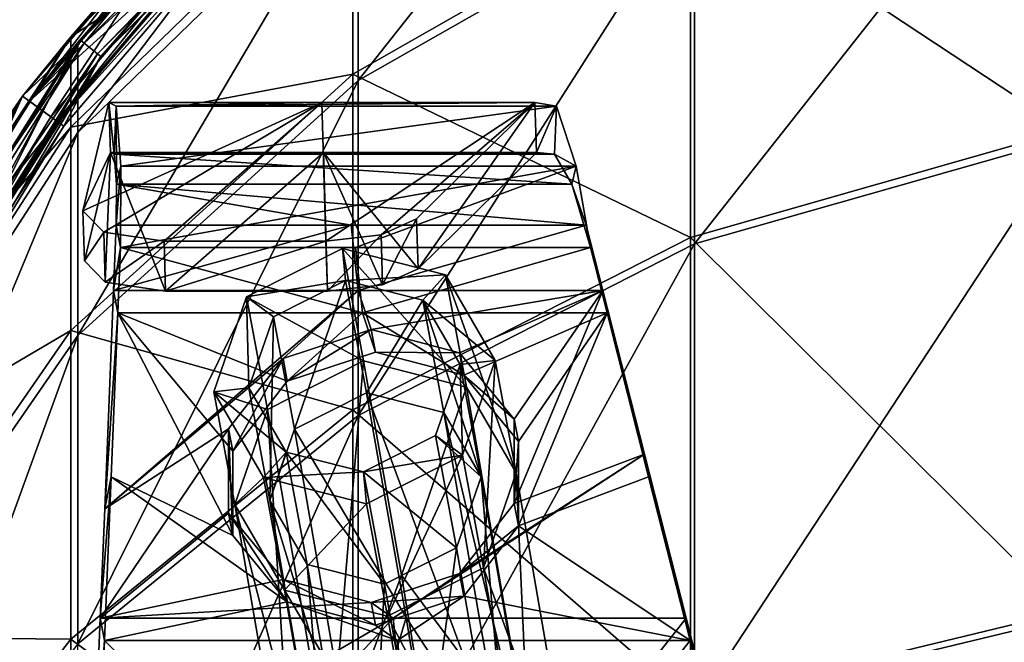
# Model space of a CAD drawing. Extents: x -1633 to 62, y -535 to 375.
# Tile 280 of 297: x -247 to -192, y 303 to 338. Entities that reach past the tile are written whole.
import ezdxf

# ---------------------------------------------------------------- set-up
doc = ezdxf.new("R2010")
doc.units = 0
doc.header["$LTSCALE"] = 33.374815
for name, color, linetype in [('1126', 7, 'CONTINUOUS'), ('1128', 7, 'CONTINUOUS'), ('1131', 7, 'CONTINUOUS'), ('1132', 7, 'CONTINUOUS'), ('1150', 7, 'CONTINUOUS'), ('1151', 7, 'CONTINUOUS'), ('1156', 7, 'CONTINUOUS'), ('1158', 7, 'CONTINUOUS'), ('1159', 7, 'CONTINUOUS'), ('1160', 7, 'CONTINUOUS'), ('1161', 7, 'CONTINUOUS'), ('1162', 7, 'CONTINUOUS'), ('1163', 7, 'CONTINUOUS'), ('1164', 7, 'CONTINUOUS'), ('1165', 7, 'CONTINUOUS'), ('1166', 7, 'CONTINUOUS'), ('1167', 7, 'CONTINUOUS'), ('45', 7, 'CONTINUOUS'), ('46', 7, 'CONTINUOUS'), ('47', 7, 'CONTINUOUS'), ('48', 7, 'CONTINUOUS'), ('49', 7, 'CONTINUOUS'), ('50', 7, 'CONTINUOUS'), ('51', 7, 'CONTINUOUS'), ('52', 7, 'CONTINUOUS'), ('53', 7, 'CONTINUOUS'), ('54', 7, 'CONTINUOUS'), ('57', 7, 'CONTINUOUS'), ('74', 7, 'CONTINUOUS'), ('81', 7, 'CONTINUOUS'), ('82', 7, 'CONTINUOUS'), ('83', 7, 'CONTINUOUS'), ('84', 7, 'CONTINUOUS'), ('85', 7, 'CONTINUOUS'), ('86', 7, 'CONTINUOUS'), ('87', 7, 'CONTINUOUS'), ('88', 7, 'CONTINUOUS'), ('89', 7, 'CONTINUOUS'), ('90', 7, 'CONTINUOUS'), ('91', 7, 'CONTINUOUS')]:
    doc.layers.add(name, color=color, linetype=linetype)

msp = doc.modelspace()

# ---------------------------------------------------------------- linework, layer by layer
at = {"layer": '1126', "color": 7, "linetype": 'CONTINUOUS'}
for points in [[(-228.116, 321.343, 177.674), (-241.769, 325.033, 180.595), (-241.919, 321.343, 178.881), (-228.116, 321.343, 177.674)], [(-228.509, 325.033, 179.435), (-241.769, 325.033, 180.595), (-228.116, 321.343, 177.674), (-228.509, 325.033, 179.435)], [(-215.249, 325.033, 178.275), (-228.509, 325.033, 179.435), (-228.116, 321.343, 177.674), (-215.249, 325.033, 178.275)], [(-214.312, 321.343, 176.466), (-215.249, 325.033, 178.275), (-228.116, 321.343, 177.674), (-214.312, 321.343, 176.466)], [(-235.438, 308.788, 172.438), (-241.919, 321.343, 178.881), (-242.295, 312.103, 174.589), (-235.438, 308.788, 172.438)], [(-235.438, 313.547, 174.665), (-232.36, 317.499, 176.246), (-241.919, 321.343, 178.881), (-235.438, 313.547, 174.665)], [(-232.36, 317.499, 176.246), (-228.116, 321.343, 177.674), (-241.919, 321.343, 178.881), (-232.36, 317.499, 176.246)], [(-235.438, 308.788, 172.438), (-235.438, 313.547, 174.665), (-241.919, 321.343, 178.881), (-235.438, 308.788, 172.438)], [(-232.36, 317.499, 176.246), (-227.379, 319.137, 176.576), (-228.116, 321.343, 177.674), (-232.36, 317.499, 176.246)], [(-227.379, 319.137, 176.576), (-222.398, 317.834, 175.531), (-228.116, 321.343, 177.674), (-227.379, 319.137, 176.576)], [(-222.398, 317.834, 175.531), (-214.312, 321.343, 176.466), (-228.116, 321.343, 177.674), (-222.398, 317.834, 175.531)], [(-222.398, 317.834, 175.531), (-219.32, 314.088, 173.508), (-214.312, 321.343, 176.466), (-222.398, 317.834, 175.531)], [(-219.32, 314.088, 173.508), (-219.32, 309.33, 171.281), (-214.312, 321.343, 176.466), (-219.32, 314.088, 173.508)], [(-214.312, 321.343, 176.466), (-219.32, 309.33, 171.281), (-211.966, 312.103, 171.936), (-214.312, 321.343, 176.466)], [(-232.36, 305.043, 170.415), (-242.295, 312.103, 174.589), (-242.67, 302.864, 170.297), (-232.36, 305.043, 170.415)], [(-232.36, 305.043, 170.415), (-235.438, 308.788, 172.438), (-242.295, 312.103, 174.589), (-232.36, 305.043, 170.415)], [(-209.62, 302.864, 167.406), (-211.966, 312.103, 171.936), (-219.32, 309.33, 171.281), (-209.62, 302.864, 167.406)], [(-219.32, 309.33, 171.281), (-222.398, 305.378, 169.7), (-209.62, 302.864, 167.406), (-219.32, 309.33, 171.281)], [(-226.145, 302.864, 168.851), (-232.36, 305.043, 170.415), (-242.67, 302.864, 170.297), (-226.145, 302.864, 168.851)], [(-227.379, 303.74, 169.369), (-232.36, 305.043, 170.415), (-226.145, 302.864, 168.851), (-227.379, 303.74, 169.369)], [(-222.398, 305.378, 169.7), (-227.379, 303.74, 169.369), (-226.145, 302.864, 168.851), (-222.398, 305.378, 169.7)], [(-209.62, 302.864, 167.406), (-222.398, 305.378, 169.7), (-226.145, 302.864, 168.851), (-209.62, 302.864, 167.406)], [(-242.67, 302.864, 170.297), (-243.046, 293.624, 166.005), (-224.175, 284.384, 160.029), (-242.67, 302.864, 170.297)], [(-226.145, 302.864, 168.851), (-242.67, 302.864, 170.297), (-224.175, 284.384, 160.029), (-226.145, 302.864, 168.851)], [(-209.62, 302.864, 167.406), (-226.145, 302.864, 168.851), (-224.175, 284.384, 160.029), (-209.62, 302.864, 167.406)], [(-209.62, 302.864, 167.406), (-224.175, 284.384, 160.029), (-206.058, 288.834, 160.527), (-209.62, 302.864, 167.406)]]:
    msp.add_3dface(points, dxfattribs=at)
at = {"layer": '1128', "color": 7, "linetype": 'CONTINUOUS'}
for points in [[(-242.006, 326.301, 177.887), (-228.746, 326.301, 176.727), (-242.156, 322.611, 176.173), (-242.006, 326.301, 177.887)], [(-242.156, 322.611, 176.173), (-228.746, 326.301, 176.727), (-228.353, 322.611, 174.965), (-242.156, 322.611, 176.173)], [(-228.746, 326.301, 176.727), (-215.486, 326.301, 175.567), (-228.353, 322.611, 174.965), (-228.746, 326.301, 176.727)], [(-215.486, 326.301, 175.567), (-214.549, 322.611, 173.757), (-228.353, 322.611, 174.965), (-215.486, 326.301, 175.567)], [(-242.657, 310.289, 170.449), (-242.156, 322.611, 176.173), (-228.353, 322.611, 174.965), (-242.657, 310.289, 170.449)], [(-232.597, 318.767, 173.537), (-242.657, 310.289, 170.449), (-228.353, 322.611, 174.965), (-232.597, 318.767, 173.537)], [(-227.616, 320.405, 173.868), (-232.597, 318.767, 173.537), (-228.353, 322.611, 174.965), (-227.616, 320.405, 173.868)], [(-214.549, 322.611, 173.757), (-227.616, 320.405, 173.868), (-228.353, 322.611, 174.965), (-214.549, 322.611, 173.757)], [(-222.635, 319.101, 172.822), (-227.616, 320.405, 173.868), (-214.549, 322.611, 173.757), (-222.635, 319.101, 172.822)], [(-219.557, 315.356, 170.8), (-222.635, 319.101, 172.822), (-214.549, 322.611, 173.757), (-219.557, 315.356, 170.8)], [(-219.557, 310.598, 168.572), (-219.557, 315.356, 170.8), (-214.549, 322.611, 173.757), (-219.557, 310.598, 168.572)], [(-212.203, 313.371, 169.227), (-219.557, 310.598, 168.572), (-214.549, 322.611, 173.757), (-212.203, 313.371, 169.227)], [(-235.675, 314.815, 171.956), (-242.657, 310.289, 170.449), (-232.597, 318.767, 173.537), (-235.675, 314.815, 171.956)], [(-242.907, 304.132, 167.588), (-242.657, 310.289, 170.449), (-235.675, 314.815, 171.956), (-242.907, 304.132, 167.588)], [(-235.675, 310.056, 169.729), (-242.907, 304.132, 167.588), (-235.675, 314.815, 171.956), (-235.675, 310.056, 169.729)], [(-226.382, 304.132, 166.143), (-222.635, 306.646, 166.992), (-212.203, 313.371, 169.227), (-226.382, 304.132, 166.143)], [(-209.857, 304.132, 164.697), (-226.382, 304.132, 166.143), (-212.203, 313.371, 169.227), (-209.857, 304.132, 164.697)], [(-222.635, 306.646, 166.992), (-219.557, 310.598, 168.572), (-212.203, 313.371, 169.227), (-222.635, 306.646, 166.992)], [(-232.597, 306.311, 167.706), (-242.907, 304.132, 167.588), (-235.675, 310.056, 169.729), (-232.597, 306.311, 167.706)], [(-227.616, 305.008, 166.661), (-242.907, 304.132, 167.588), (-232.597, 306.311, 167.706), (-227.616, 305.008, 166.661)], [(-227.616, 305.008, 166.661), (-222.635, 306.646, 166.992), (-226.382, 304.132, 166.143), (-227.616, 305.008, 166.661)], [(-242.907, 304.132, 167.588), (-227.616, 305.008, 166.661), (-226.382, 304.132, 166.143), (-242.907, 304.132, 167.588)], [(-243.658, 285.652, 159.004), (-243.308, 294.278, 163.011), (-226.382, 304.132, 166.143), (-243.658, 285.652, 159.004)], [(-224.412, 285.652, 157.32), (-243.658, 285.652, 159.004), (-226.382, 304.132, 166.143), (-224.412, 285.652, 157.32)], [(-243.308, 294.278, 163.011), (-242.907, 304.132, 167.588), (-226.382, 304.132, 166.143), (-243.308, 294.278, 163.011)], [(-209.857, 304.132, 164.697), (-224.412, 285.652, 157.32), (-226.382, 304.132, 166.143), (-209.857, 304.132, 164.697)], [(-206.295, 290.102, 157.818), (-224.412, 285.652, 157.32), (-209.857, 304.132, 164.697), (-206.295, 290.102, 157.818)]]:
    msp.add_3dface(points, dxfattribs=at)
at = {"layer": '1131', "color": 7, "linetype": 'CONTINUOUS'}
for points in [[(-241.769, 325.033, 180.595), (-242.006, 326.301, 177.887), (-242.156, 322.611, 176.173), (-241.769, 325.033, 180.595)], [(-241.919, 321.343, 178.881), (-241.769, 325.033, 180.595), (-242.156, 322.611, 176.173), (-241.919, 321.343, 178.881)], [(-242.657, 310.289, 170.449), (-241.919, 321.343, 178.881), (-242.156, 322.611, 176.173), (-242.657, 310.289, 170.449)], [(-242.295, 312.103, 174.589), (-241.919, 321.343, 178.881), (-242.657, 310.289, 170.449), (-242.295, 312.103, 174.589)], [(-242.67, 302.864, 170.297), (-242.295, 312.103, 174.589), (-242.907, 304.132, 167.588), (-242.67, 302.864, 170.297)], [(-242.907, 304.132, 167.588), (-242.295, 312.103, 174.589), (-242.657, 310.289, 170.449), (-242.907, 304.132, 167.588)], [(-243.308, 294.278, 163.011), (-242.67, 302.864, 170.297), (-242.907, 304.132, 167.588), (-243.308, 294.278, 163.011)], [(-243.046, 293.624, 166.005), (-242.67, 302.864, 170.297), (-243.308, 294.278, 163.011), (-243.046, 293.624, 166.005)]]:
    msp.add_3dface(points, dxfattribs=at)
at = {"layer": '1132', "color": 7, "linetype": 'CONTINUOUS'}
for points in [[(-239.224, 322.569, 152.322), (-239.313, 325.389, 151.299), (-230.185, 325.389, 150.501), (-239.224, 322.569, 152.322)], [(-230.095, 322.569, 151.523), (-239.224, 322.569, 152.322), (-230.185, 325.389, 150.501), (-230.095, 322.569, 151.523)]]:
    msp.add_3dface(points, dxfattribs=at)
at = {"layer": '1150', "color": 7, "linetype": 'CONTINUOUS'}
for points in [[(-227.379, 319.137, 176.576), (-227.616, 320.405, 173.868), (-222.635, 319.101, 172.822), (-227.379, 319.137, 176.576)], [(-222.398, 317.834, 175.531), (-227.379, 319.137, 176.576), (-222.635, 319.101, 172.822), (-222.398, 317.834, 175.531)], [(-222.398, 317.834, 175.531), (-222.635, 319.101, 172.822), (-219.557, 315.356, 170.8), (-222.398, 317.834, 175.531)], [(-219.32, 314.088, 173.508), (-222.398, 317.834, 175.531), (-219.557, 315.356, 170.8), (-219.32, 314.088, 173.508)], [(-219.32, 314.088, 173.508), (-219.557, 315.356, 170.8), (-219.557, 310.598, 168.572), (-219.32, 314.088, 173.508)], [(-219.32, 309.33, 171.281), (-219.32, 314.088, 173.508), (-219.557, 310.598, 168.572), (-219.32, 309.33, 171.281)], [(-219.32, 309.33, 171.281), (-219.557, 310.598, 168.572), (-222.635, 306.646, 166.992), (-219.32, 309.33, 171.281)], [(-222.398, 305.378, 169.7), (-219.32, 309.33, 171.281), (-222.635, 306.646, 166.992), (-222.398, 305.378, 169.7)], [(-222.398, 305.378, 169.7), (-222.635, 306.646, 166.992), (-227.616, 305.008, 166.661), (-222.398, 305.378, 169.7)], [(-227.379, 303.74, 169.369), (-222.398, 305.378, 169.7), (-227.616, 305.008, 166.661), (-227.379, 303.74, 169.369)]]:
    msp.add_3dface(points, dxfattribs=at)
at = {"layer": '1151', "color": 7, "linetype": 'CONTINUOUS'}
for points in [[(-227.616, 320.405, 173.868), (-232.36, 317.499, 176.246), (-232.597, 318.767, 173.537), (-227.616, 320.405, 173.868)], [(-227.379, 319.137, 176.576), (-232.36, 317.499, 176.246), (-227.616, 320.405, 173.868), (-227.379, 319.137, 176.576)], [(-235.438, 313.547, 174.665), (-235.675, 314.815, 171.956), (-232.597, 318.767, 173.537), (-235.438, 313.547, 174.665)], [(-232.36, 317.499, 176.246), (-235.438, 313.547, 174.665), (-232.597, 318.767, 173.537), (-232.36, 317.499, 176.246)], [(-235.438, 313.547, 174.665), (-235.438, 308.788, 172.438), (-235.675, 314.815, 171.956), (-235.438, 313.547, 174.665)], [(-235.438, 308.788, 172.438), (-235.675, 310.056, 169.729), (-235.675, 314.815, 171.956), (-235.438, 308.788, 172.438)], [(-235.438, 308.788, 172.438), (-232.36, 305.043, 170.415), (-235.675, 310.056, 169.729), (-235.438, 308.788, 172.438)], [(-232.36, 305.043, 170.415), (-232.597, 306.311, 167.706), (-235.675, 310.056, 169.729), (-232.36, 305.043, 170.415)], [(-232.36, 305.043, 170.415), (-227.379, 303.74, 169.369), (-232.597, 306.311, 167.706), (-232.36, 305.043, 170.415)], [(-227.379, 303.74, 169.369), (-227.616, 305.008, 166.661), (-232.597, 306.311, 167.706), (-227.379, 303.74, 169.369)]]:
    msp.add_3dface(points, dxfattribs=at)
at = {"layer": '1156', "color": 7, "linetype": 'CONTINUOUS'}
for points in [[(-215.486, 326.301, 175.567), (-215.249, 325.033, 178.275), (-214.312, 321.343, 176.466), (-215.486, 326.301, 175.567)], [(-215.486, 326.301, 175.567), (-214.312, 321.343, 176.466), (-214.549, 322.611, 173.757), (-215.486, 326.301, 175.567)], [(-214.312, 321.343, 176.466), (-211.966, 312.103, 171.936), (-214.549, 322.611, 173.757), (-214.312, 321.343, 176.466)], [(-211.966, 312.103, 171.936), (-212.203, 313.371, 169.227), (-214.549, 322.611, 173.757), (-211.966, 312.103, 171.936)], [(-211.966, 312.103, 171.936), (-209.62, 302.864, 167.406), (-212.203, 313.371, 169.227), (-211.966, 312.103, 171.936)], [(-209.62, 302.864, 167.406), (-209.857, 304.132, 164.697), (-212.203, 313.371, 169.227), (-209.62, 302.864, 167.406)], [(-209.62, 302.864, 167.406), (-206.058, 288.834, 160.527), (-209.857, 304.132, 164.697), (-209.62, 302.864, 167.406)], [(-206.058, 288.834, 160.527), (-206.295, 290.102, 157.818), (-209.857, 304.132, 164.697), (-206.058, 288.834, 160.527)]]:
    msp.add_3dface(points, dxfattribs=at)
at = {"layer": '1158', "color": 7, "linetype": 'CONTINUOUS'}
for points in [[(-243.885, 327.099, 156.416), (-242.422, 333.207, 173.134), (-230.406, 333.207, 172.083), (-243.885, 327.099, 156.416)], [(-243.885, 327.099, 156.416), (-230.406, 333.207, 172.083), (-242.716, 325.889, 152.978), (-243.885, 327.099, 156.416)], [(-242.716, 325.889, 152.978), (-230.406, 333.207, 172.083), (-239.313, 325.389, 151.299), (-242.716, 325.889, 152.978)], [(-239.313, 325.389, 151.299), (-230.406, 333.207, 172.083), (-230.185, 325.389, 150.501), (-239.313, 325.389, 151.299)], [(-230.406, 333.207, 172.083), (-218.389, 333.207, 171.031), (-230.185, 325.389, 150.501), (-230.406, 333.207, 172.083)], [(-230.185, 325.389, 150.501), (-218.389, 333.207, 171.031), (-227.068, 325.742, 151.203), (-230.185, 325.389, 150.501)], [(-218.389, 333.207, 171.031), (-225.07, 326.656, 153.549), (-227.068, 325.742, 151.203), (-218.389, 333.207, 171.031)]]:
    msp.add_3dface(points, dxfattribs=at)
at = {"layer": '1159', "color": 7, "linetype": 'CONTINUOUS'}
for points in [[(-242.333, 330.388, 174.156), (-243.795, 324.28, 157.438), (-242.626, 323.07, 154.001), (-242.333, 330.388, 174.156)], [(-239.224, 322.569, 152.322), (-242.333, 330.388, 174.156), (-242.626, 323.07, 154.001), (-239.224, 322.569, 152.322)], [(-242.333, 330.388, 174.156), (-239.224, 322.569, 152.322), (-230.316, 330.388, 173.105), (-242.333, 330.388, 174.156)], [(-239.224, 322.569, 152.322), (-230.095, 322.569, 151.523), (-230.316, 330.388, 173.105), (-239.224, 322.569, 152.322)], [(-224.981, 323.837, 154.571), (-218.3, 330.388, 172.053), (-230.316, 330.388, 173.105), (-224.981, 323.837, 154.571)], [(-224.981, 323.837, 154.571), (-230.316, 330.388, 173.105), (-226.979, 322.923, 152.225), (-224.981, 323.837, 154.571)], [(-230.316, 330.388, 173.105), (-230.095, 322.569, 151.523), (-226.979, 322.923, 152.225), (-230.316, 330.388, 173.105)]]:
    msp.add_3dface(points, dxfattribs=at)
at = {"layer": '1160', "color": 7, "linetype": 'CONTINUOUS'}
for points in [[(-242.422, 333.207, 173.134), (-243.885, 327.099, 156.416), (-242.333, 330.388, 174.156), (-242.422, 333.207, 173.134)], [(-243.885, 327.099, 156.416), (-243.795, 324.28, 157.438), (-242.333, 330.388, 174.156), (-243.885, 327.099, 156.416)]]:
    msp.add_3dface(points, dxfattribs=at)
at = {"layer": '1161', "color": 7, "linetype": 'CONTINUOUS'}
for points in [[(-218.389, 333.207, 171.031), (-224.981, 323.837, 154.571), (-225.07, 326.656, 153.549), (-218.389, 333.207, 171.031)], [(-218.3, 330.388, 172.053), (-224.981, 323.837, 154.571), (-218.389, 333.207, 171.031), (-218.3, 330.388, 172.053)]]:
    msp.add_3dface(points, dxfattribs=at)
at = {"layer": '1162', "color": 7, "linetype": 'CONTINUOUS'}
for points in [[(-218.3, 330.388, 172.053), (-218.389, 333.207, 171.031), (-217.16, 333.006, 175.529), (-218.3, 330.388, 172.053)], [(-217.27, 330.287, 174.266), (-218.3, 330.388, 172.053), (-217.16, 333.006, 175.529), (-217.27, 330.287, 174.266)], [(-216.061, 329.621, 178.547), (-217.27, 330.287, 174.266), (-217.16, 333.006, 175.529), (-216.061, 329.621, 178.547)], [(-216.306, 328.595, 175.739), (-217.27, 330.287, 174.266), (-216.061, 329.621, 178.547), (-216.306, 328.595, 175.739)], [(-215.249, 325.033, 178.275), (-216.306, 328.595, 175.739), (-216.061, 329.621, 178.547), (-215.249, 325.033, 178.275)], [(-215.486, 326.301, 175.567), (-216.306, 328.595, 175.739), (-215.249, 325.033, 178.275), (-215.486, 326.301, 175.567)]]:
    msp.add_3dface(points, dxfattribs=at)
at = {"layer": '1163', "color": 7, "linetype": 'CONTINUOUS'}
for points in [[(-242.422, 333.207, 173.134), (-242.333, 330.388, 174.156), (-242.133, 330.288, 176.441), (-242.422, 333.207, 173.134)], [(-242.022, 333.006, 177.704), (-242.422, 333.207, 173.134), (-242.133, 330.288, 176.441), (-242.022, 333.006, 177.704)], [(-241.998, 328.595, 177.987), (-242.022, 333.006, 177.704), (-242.133, 330.288, 176.441), (-241.998, 328.595, 177.987)], [(-241.752, 329.621, 180.795), (-242.022, 333.006, 177.704), (-241.998, 328.595, 177.987), (-241.752, 329.621, 180.795)], [(-241.769, 325.033, 180.595), (-241.752, 329.621, 180.795), (-242.006, 326.301, 177.887), (-241.769, 325.033, 180.595)], [(-242.006, 326.301, 177.887), (-241.752, 329.621, 180.795), (-241.998, 328.595, 177.987), (-242.006, 326.301, 177.887)]]:
    msp.add_3dface(points, dxfattribs=at)
at = {"layer": '1164', "color": 7, "linetype": 'CONTINUOUS'}
for points in [[(-242.333, 330.388, 174.156), (-230.316, 330.388, 173.105), (-217.27, 330.287, 174.266), (-242.333, 330.388, 174.156)], [(-242.333, 330.388, 174.156), (-217.27, 330.287, 174.266), (-242.133, 330.288, 176.441), (-242.333, 330.388, 174.156)], [(-217.27, 330.287, 174.266), (-216.306, 328.595, 175.739), (-242.133, 330.288, 176.441), (-217.27, 330.287, 174.266)], [(-216.306, 328.595, 175.739), (-241.998, 328.595, 177.987), (-242.133, 330.288, 176.441), (-216.306, 328.595, 175.739)], [(-230.316, 330.388, 173.105), (-218.3, 330.388, 172.053), (-217.27, 330.287, 174.266), (-230.316, 330.388, 173.105)], [(-242.006, 326.301, 177.887), (-241.998, 328.595, 177.987), (-228.746, 326.301, 176.727), (-242.006, 326.301, 177.887)], [(-216.306, 328.595, 175.739), (-215.486, 326.301, 175.567), (-241.998, 328.595, 177.987), (-216.306, 328.595, 175.739)], [(-241.998, 328.595, 177.987), (-215.486, 326.301, 175.567), (-228.746, 326.301, 176.727), (-241.998, 328.595, 177.987)]]:
    msp.add_3dface(points, dxfattribs=at)
at = {"layer": '1165', "color": 7, "linetype": 'CONTINUOUS'}
for points in [[(-230.406, 333.207, 172.083), (-242.422, 333.207, 173.134), (-242.022, 333.006, 177.704), (-230.406, 333.207, 172.083)], [(-218.389, 333.207, 171.031), (-230.406, 333.207, 172.083), (-242.022, 333.006, 177.704), (-218.389, 333.207, 171.031)], [(-217.16, 333.006, 175.529), (-218.389, 333.207, 171.031), (-242.022, 333.006, 177.704), (-217.16, 333.006, 175.529)], [(-217.16, 333.006, 175.529), (-242.022, 333.006, 177.704), (-241.752, 329.621, 180.795), (-217.16, 333.006, 175.529)], [(-216.061, 329.621, 178.547), (-217.16, 333.006, 175.529), (-241.752, 329.621, 180.795), (-216.061, 329.621, 178.547)], [(-216.061, 329.621, 178.547), (-241.752, 329.621, 180.795), (-241.769, 325.033, 180.595), (-216.061, 329.621, 178.547)], [(-216.061, 329.621, 178.547), (-241.769, 325.033, 180.595), (-228.509, 325.033, 179.435), (-216.061, 329.621, 178.547)], [(-215.249, 325.033, 178.275), (-216.061, 329.621, 178.547), (-228.509, 325.033, 179.435), (-215.249, 325.033, 178.275)]]:
    msp.add_3dface(points, dxfattribs=at)
at = {"layer": '1166', "color": 7, "linetype": 'CONTINUOUS'}
for points in [[(-225.07, 326.656, 153.549), (-226.979, 322.923, 152.225), (-227.068, 325.742, 151.203), (-225.07, 326.656, 153.549)], [(-225.07, 326.656, 153.549), (-224.981, 323.837, 154.571), (-226.979, 322.923, 152.225), (-225.07, 326.656, 153.549)], [(-230.095, 322.569, 151.523), (-230.185, 325.389, 150.501), (-227.068, 325.742, 151.203), (-230.095, 322.569, 151.523)], [(-226.979, 322.923, 152.225), (-230.095, 322.569, 151.523), (-227.068, 325.742, 151.203), (-226.979, 322.923, 152.225)]]:
    msp.add_3dface(points, dxfattribs=at)
at = {"layer": '1167', "color": 7, "linetype": 'CONTINUOUS'}
for points in [[(-243.795, 324.28, 157.438), (-243.885, 327.099, 156.416), (-242.716, 325.889, 152.978), (-243.795, 324.28, 157.438)], [(-242.626, 323.07, 154.001), (-243.795, 324.28, 157.438), (-242.716, 325.889, 152.978), (-242.626, 323.07, 154.001)], [(-242.626, 323.07, 154.001), (-242.716, 325.889, 152.978), (-239.313, 325.389, 151.299), (-242.626, 323.07, 154.001)], [(-239.224, 322.569, 152.322), (-242.626, 323.07, 154.001), (-239.313, 325.389, 151.299), (-239.224, 322.569, 152.322)]]:
    msp.add_3dface(points, dxfattribs=at)
at = {"layer": '45', "color": 7, "linetype": 'CONTINUOUS'}
for points in [[(-222.25, 317.159, 175.202), (-228.057, 318.635, 176.401), (-225.913, 306.562, 199.014), (-222.25, 317.159, 175.202)], [(-218.749, 296.929, 210.467), (-222.25, 317.159, 175.202), (-225.913, 306.562, 199.014), (-218.749, 296.929, 210.467)], [(-222.25, 317.159, 175.202), (-218.749, 296.929, 210.467), (-219.433, 312.327, 172.694), (-222.25, 317.159, 175.202)], [(-219.433, 312.327, 172.694), (-216.012, 292.553, 207.164), (-221.281, 306.974, 170.35), (-219.433, 312.327, 172.694)], [(-219.433, 312.327, 172.694), (-218.749, 296.929, 210.467), (-216.012, 292.553, 207.164), (-219.433, 312.327, 172.694)], [(-221.281, 306.974, 170.35), (-217.938, 287.654, 204.024), (-226.701, 304.242, 169.545), (-221.281, 306.974, 170.35)], [(-221.281, 306.974, 170.35), (-216.012, 292.553, 207.164), (-217.938, 287.654, 204.024), (-221.281, 306.974, 170.35)], [(-223.559, 292.226, 220.397), (-218.749, 296.929, 210.467), (-225.913, 306.562, 199.014), (-223.559, 292.226, 220.397)], [(-226.701, 304.242, 169.545), (-217.938, 287.654, 204.024), (-224.583, 292.291, 191.783), (-226.701, 304.242, 169.545)]]:
    msp.add_3dface(points, dxfattribs=at)
at = {"layer": '46', "color": 7, "linetype": 'CONTINUOUS'}
for points in [[(-228.057, 318.635, 176.401), (-233.477, 315.902, 175.596), (-229.977, 295.673, 210.862), (-228.057, 318.635, 176.401)], [(-225.913, 306.562, 199.014), (-228.057, 318.635, 176.401), (-229.977, 295.673, 210.862), (-225.913, 306.562, 199.014)], [(-235.325, 310.549, 173.252), (-231.903, 290.775, 207.722), (-233.477, 315.902, 175.596), (-235.325, 310.549, 173.252)], [(-233.477, 315.902, 175.596), (-231.903, 290.775, 207.722), (-229.977, 295.673, 210.862), (-233.477, 315.902, 175.596)], [(-232.508, 305.718, 170.744), (-229.166, 286.398, 204.418), (-235.325, 310.549, 173.252), (-232.508, 305.718, 170.744)], [(-235.325, 310.549, 173.252), (-229.166, 286.398, 204.418), (-231.903, 290.775, 207.722), (-235.325, 310.549, 173.252)], [(-223.559, 292.226, 220.397), (-225.913, 306.562, 199.014), (-229.977, 295.673, 210.862), (-223.559, 292.226, 220.397)], [(-226.701, 304.242, 169.545), (-224.583, 292.291, 191.783), (-232.508, 305.718, 170.744), (-226.701, 304.242, 169.545)], [(-232.508, 305.718, 170.744), (-224.583, 292.291, 191.783), (-229.166, 286.398, 204.418), (-232.508, 305.718, 170.744)]]:
    msp.add_3dface(points, dxfattribs=at)
at = {"layer": '47', "color": 7, "linetype": 'CONTINUOUS'}
for points in [[(-231.953, 314.786, 174.94), (-227.888, 316.836, 175.544), (-225.643, 304.167, 199.122), (-231.953, 314.786, 174.94)], [(-233.338, 310.772, 173.182), (-231.953, 314.786, 174.94), (-228.472, 294.671, 210.006), (-233.338, 310.772, 173.182)], [(-228.472, 294.671, 210.006), (-231.953, 314.786, 174.94), (-225.643, 304.167, 199.122), (-228.472, 294.671, 210.006)], [(-231.226, 307.148, 171.301), (-233.338, 310.772, 173.182), (-229.917, 290.997, 207.652), (-231.226, 307.148, 171.301)], [(-229.917, 290.997, 207.652), (-233.338, 310.772, 173.182), (-228.472, 294.671, 210.006), (-229.917, 290.997, 207.652)], [(-227.863, 287.714, 205.175), (-226.87, 306.041, 170.402), (-231.226, 307.148, 171.301), (-227.863, 287.714, 205.175)], [(-227.863, 287.714, 205.175), (-231.226, 307.148, 171.301), (-229.917, 290.997, 207.652), (-227.863, 287.714, 205.175)], [(-224.735, 293.987, 192.832), (-226.87, 306.041, 170.402), (-227.863, 287.714, 205.175), (-224.735, 293.987, 192.832)], [(-223.167, 289.012, 221.358), (-228.472, 294.671, 210.006), (-225.643, 304.167, 199.122), (-223.167, 289.012, 221.358)]]:
    msp.add_3dface(points, dxfattribs=at)
at = {"layer": '48', "color": 7, "linetype": 'CONTINUOUS'}
for points in [[(-225.643, 304.167, 199.122), (-227.888, 316.836, 175.544), (-220.051, 295.614, 209.711), (-225.643, 304.167, 199.122)], [(-220.051, 295.614, 209.711), (-227.888, 316.836, 175.544), (-223.532, 315.728, 174.644), (-220.051, 295.614, 209.711)], [(-220.051, 295.614, 209.711), (-223.532, 315.728, 174.644), (-217.998, 292.33, 207.234), (-220.051, 295.614, 209.711)], [(-223.532, 315.728, 174.644), (-221.42, 312.105, 172.764), (-217.998, 292.33, 207.234), (-223.532, 315.728, 174.644)], [(-221.42, 312.105, 172.764), (-222.805, 308.09, 171.006), (-219.442, 288.656, 204.88), (-221.42, 312.105, 172.764)], [(-217.998, 292.33, 207.234), (-221.42, 312.105, 172.764), (-219.442, 288.656, 204.88), (-217.998, 292.33, 207.234)], [(-226.87, 306.041, 170.402), (-224.735, 293.987, 192.832), (-222.805, 308.09, 171.006), (-226.87, 306.041, 170.402)], [(-222.805, 308.09, 171.006), (-224.735, 293.987, 192.832), (-219.442, 288.656, 204.88), (-222.805, 308.09, 171.006)], [(-223.167, 289.012, 221.358), (-225.643, 304.167, 199.122), (-220.051, 295.614, 209.711), (-223.167, 289.012, 221.358)]]:
    msp.add_3dface(points, dxfattribs=at)
at = {"layer": '49', "color": 7, "linetype": 'CONTINUOUS'}
for points in [[(-234.662, 322.242, 162.053), (-228.057, 318.635, 176.401), (-229.242, 324.974, 162.858), (-234.662, 322.242, 162.053)], [(-236.51, 316.894, 159.712), (-233.477, 315.902, 175.596), (-234.662, 322.242, 162.053), (-236.51, 316.894, 159.712)], [(-233.477, 315.902, 175.596), (-228.057, 318.635, 176.401), (-234.662, 322.242, 162.053), (-233.477, 315.902, 175.596)], [(-235.325, 310.549, 173.252), (-233.477, 315.902, 175.596), (-236.51, 316.894, 159.712), (-235.325, 310.549, 173.252)], [(-233.703, 312.064, 157.205), (-235.325, 310.549, 173.252), (-236.51, 316.894, 159.712), (-233.703, 312.064, 157.205)], [(-232.508, 305.718, 170.744), (-235.325, 310.549, 173.252), (-233.703, 312.064, 157.205), (-232.508, 305.718, 170.744)], [(-227.885, 310.581, 156.002), (-232.508, 305.718, 170.744), (-233.703, 312.064, 157.205), (-227.885, 310.581, 156.002)], [(-226.701, 304.242, 169.545), (-232.508, 305.718, 170.744), (-227.885, 310.581, 156.002), (-226.701, 304.242, 169.545)]]:
    msp.add_3dface(points, dxfattribs=at)
at = {"layer": '50', "color": 7, "linetype": 'CONTINUOUS'}
for points in [[(-228.057, 318.635, 176.401), (-222.25, 317.159, 175.202), (-229.242, 324.974, 162.858), (-228.057, 318.635, 176.401)], [(-229.242, 324.974, 162.858), (-222.25, 317.159, 175.202), (-223.425, 323.491, 161.655), (-229.242, 324.974, 162.858)], [(-222.25, 317.159, 175.202), (-219.433, 312.327, 172.694), (-223.425, 323.491, 161.655), (-222.25, 317.159, 175.202)], [(-223.425, 323.491, 161.655), (-219.433, 312.327, 172.694), (-220.618, 318.661, 159.148), (-223.425, 323.491, 161.655)], [(-220.618, 318.661, 159.148), (-221.281, 306.974, 170.35), (-222.465, 313.314, 156.807), (-220.618, 318.661, 159.148)], [(-219.433, 312.327, 172.694), (-221.281, 306.974, 170.35), (-220.618, 318.661, 159.148), (-219.433, 312.327, 172.694)], [(-226.701, 304.242, 169.545), (-227.885, 310.581, 156.002), (-222.465, 313.314, 156.807), (-226.701, 304.242, 169.545)], [(-221.281, 306.974, 170.35), (-226.701, 304.242, 169.545), (-222.465, 313.314, 156.807), (-221.281, 306.974, 170.35)]]:
    msp.add_3dface(points, dxfattribs=at)
at = {"layer": '51', "color": 7, "linetype": 'CONTINUOUS'}
for points in [[(-224.71, 322.062, 161.098), (-227.888, 316.836, 175.544), (-229.073, 323.175, 162.001), (-224.71, 322.062, 161.098)], [(-223.532, 315.728, 174.644), (-227.888, 316.836, 175.544), (-224.71, 322.062, 161.098), (-223.532, 315.728, 174.644)], [(-221.42, 312.105, 172.764), (-223.532, 315.728, 174.644), (-224.71, 322.062, 161.098), (-221.42, 312.105, 172.764)], [(-222.604, 318.44, 159.219), (-221.42, 312.105, 172.764), (-224.71, 322.062, 161.098), (-222.604, 318.44, 159.219)], [(-223.99, 314.43, 157.463), (-221.42, 312.105, 172.764), (-222.604, 318.44, 159.219), (-223.99, 314.43, 157.463)], [(-228.055, 312.38, 156.859), (-222.805, 308.09, 171.006), (-223.99, 314.43, 157.463), (-228.055, 312.38, 156.859)], [(-222.805, 308.09, 171.006), (-221.42, 312.105, 172.764), (-223.99, 314.43, 157.463), (-222.805, 308.09, 171.006)], [(-226.87, 306.041, 170.402), (-222.805, 308.09, 171.006), (-228.055, 312.38, 156.859), (-226.87, 306.041, 170.402)]]:
    msp.add_3dface(points, dxfattribs=at)
at = {"layer": '52', "color": 7, "linetype": 'CONTINUOUS'}
for points in [[(-229.073, 323.175, 162.001), (-231.953, 314.786, 174.94), (-233.138, 321.126, 161.397), (-229.073, 323.175, 162.001)], [(-227.888, 316.836, 175.544), (-231.953, 314.786, 174.94), (-229.073, 323.175, 162.001), (-227.888, 316.836, 175.544)], [(-233.138, 321.126, 161.397), (-233.338, 310.772, 173.182), (-234.523, 317.115, 159.641), (-233.138, 321.126, 161.397)], [(-231.953, 314.786, 174.94), (-233.338, 310.772, 173.182), (-233.138, 321.126, 161.397), (-231.953, 314.786, 174.94)], [(-234.523, 317.115, 159.641), (-233.338, 310.772, 173.182), (-232.418, 313.493, 157.761), (-234.523, 317.115, 159.641)], [(-233.338, 310.772, 173.182), (-231.226, 307.148, 171.301), (-232.418, 313.493, 157.761), (-233.338, 310.772, 173.182)], [(-231.226, 307.148, 171.301), (-226.87, 306.041, 170.402), (-232.418, 313.493, 157.761), (-231.226, 307.148, 171.301)], [(-226.87, 306.041, 170.402), (-228.055, 312.38, 156.859), (-232.418, 313.493, 157.761), (-226.87, 306.041, 170.402)]]:
    msp.add_3dface(points, dxfattribs=at)
at = {"layer": '53', "color": 7, "linetype": 'CONTINUOUS'}
for points in [[(-234.662, 322.242, 162.053), (-229.242, 324.974, 162.858), (-229.073, 323.175, 162.001), (-234.662, 322.242, 162.053)], [(-229.242, 324.974, 162.858), (-223.425, 323.491, 161.655), (-229.073, 323.175, 162.001), (-229.242, 324.974, 162.858)], [(-223.425, 323.491, 161.655), (-224.71, 322.062, 161.098), (-229.073, 323.175, 162.001), (-223.425, 323.491, 161.655)], [(-223.425, 323.491, 161.655), (-220.618, 318.661, 159.148), (-224.71, 322.062, 161.098), (-223.425, 323.491, 161.655)], [(-234.662, 322.242, 162.053), (-229.073, 323.175, 162.001), (-233.138, 321.126, 161.397), (-234.662, 322.242, 162.053)], [(-236.51, 316.894, 159.712), (-234.662, 322.242, 162.053), (-234.523, 317.115, 159.641), (-236.51, 316.894, 159.712)], [(-234.662, 322.242, 162.053), (-233.138, 321.126, 161.397), (-234.523, 317.115, 159.641), (-234.662, 322.242, 162.053)], [(-220.618, 318.661, 159.148), (-222.604, 318.44, 159.219), (-224.71, 322.062, 161.098), (-220.618, 318.661, 159.148)], [(-222.465, 313.314, 156.807), (-223.99, 314.43, 157.463), (-222.604, 318.44, 159.219), (-222.465, 313.314, 156.807)], [(-220.618, 318.661, 159.148), (-222.465, 313.314, 156.807), (-222.604, 318.44, 159.219), (-220.618, 318.661, 159.148)], [(-236.51, 316.894, 159.712), (-234.523, 317.115, 159.641), (-232.418, 313.493, 157.761), (-236.51, 316.894, 159.712)], [(-233.703, 312.064, 157.205), (-236.51, 316.894, 159.712), (-232.418, 313.493, 157.761), (-233.703, 312.064, 157.205)], [(-222.465, 313.314, 156.807), (-228.055, 312.38, 156.859), (-223.99, 314.43, 157.463), (-222.465, 313.314, 156.807)], [(-228.055, 312.38, 156.859), (-233.703, 312.064, 157.205), (-232.418, 313.493, 157.761), (-228.055, 312.38, 156.859)], [(-222.465, 313.314, 156.807), (-227.885, 310.581, 156.002), (-228.055, 312.38, 156.859), (-222.465, 313.314, 156.807)], [(-227.885, 310.581, 156.002), (-233.703, 312.064, 157.205), (-228.055, 312.38, 156.859), (-227.885, 310.581, 156.002)]]:
    msp.add_3dface(points, dxfattribs=at)
at = {"layer": '54', "color": 7, "linetype": 'CONTINUOUS'}
for points in [[(-244.574, 336.906, -110.36), (-228.661, 352.797, -109.52), (-237.064, 345.564, -120), (-244.574, 336.906, -110.36)], [(-228.661, 352.797, -109.52), (-244.574, 336.906, -110.36), (-228.661, 347.26, -72.302), (-228.661, 352.797, -109.52)], [(-209.605, 345.674, -31.78), (-188.363, 331.641, 7.03), (-188.363, 352.423, -28.666), (-209.605, 345.674, -31.78)], [(-244.574, 336.906, -110.36), (-244.574, 331.813, -76.125), (-228.661, 347.26, -72.302), (-244.574, 336.906, -110.36)], [(-244.574, 331.813, -76.125), (-228.661, 334.802, -36.797), (-228.661, 347.26, -72.302), (-244.574, 331.813, -76.125)], [(-228.661, 334.802, -36.797), (-209.605, 345.674, -31.78), (-228.661, 347.26, -72.302), (-228.661, 334.802, -36.797)], [(-228.661, 334.802, -36.797), (-209.605, 325.6, 2.698), (-209.605, 345.674, -31.78), (-228.661, 334.802, -36.797)], [(-209.605, 325.6, 2.698), (-188.363, 331.641, 7.03), (-209.605, 345.674, -31.78), (-209.605, 325.6, 2.698)], [(-247.306, 333.572, -120), (-244.574, 336.906, -110.36), (-237.064, 345.564, -120), (-247.306, 333.572, -120)], [(-256.547, 317.877, -111.366), (-244.574, 336.906, -110.36), (-255.546, 320.126, -120), (-256.547, 317.877, -111.366)], [(-244.574, 336.906, -110.36), (-256.547, 317.877, -111.366), (-244.574, 331.813, -76.125), (-244.574, 336.906, -110.36)], [(-255.546, 320.126, -120), (-244.574, 336.906, -110.36), (-247.306, 333.572, -120), (-255.546, 320.126, -120)], [(-244.574, 320.353, -43.465), (-228.661, 315.87, -4.279), (-228.661, 334.802, -36.797), (-244.574, 320.353, -43.465)], [(-244.574, 320.353, -43.465), (-228.661, 334.802, -36.797), (-244.574, 331.813, -76.125), (-244.574, 320.353, -43.465)], [(-228.661, 315.87, -4.279), (-209.605, 325.6, 2.698), (-228.661, 334.802, -36.797), (-228.661, 315.87, -4.279)], [(-256.547, 317.877, -111.366), (-256.547, 313.315, -80.702), (-244.574, 331.813, -76.125), (-256.547, 317.877, -111.366)], [(-256.547, 313.315, -80.702), (-244.574, 320.353, -43.465), (-244.574, 331.813, -76.125), (-256.547, 313.315, -80.702)], [(-209.605, 325.6, 2.698), (-188.363, 304.498, 38.164), (-188.363, 331.641, 7.03), (-209.605, 325.6, 2.698)], [(-228.661, 315.87, -4.279), (-209.605, 299.383, 32.771), (-209.605, 325.6, 2.698), (-228.661, 315.87, -4.279)], [(-209.605, 299.383, 32.771), (-188.363, 304.498, 38.164), (-209.605, 325.6, 2.698), (-209.605, 299.383, 32.771)], [(-256.547, 303.051, -51.449), (-244.574, 302.938, -13.553), (-244.574, 320.353, -43.465), (-256.547, 303.051, -51.449)], [(-256.547, 303.051, -51.449), (-244.574, 320.353, -43.465), (-256.547, 313.315, -80.702), (-256.547, 303.051, -51.449)], [(-244.574, 302.938, -13.553), (-228.661, 315.87, -4.279), (-244.574, 320.353, -43.465), (-244.574, 302.938, -13.553)], [(-244.574, 302.938, -13.553), (-228.661, 291.144, 24.084), (-228.661, 315.87, -4.279), (-244.574, 302.938, -13.553)], [(-228.661, 291.144, 24.084), (-209.605, 299.383, 32.771), (-228.661, 315.87, -4.279), (-228.661, 291.144, 24.084)], [(-209.605, 299.383, 32.771), (-188.363, 271.97, 63.62), (-188.363, 304.498, 38.164), (-209.605, 299.383, 32.771)], [(-256.547, 287.453, -24.658), (-244.574, 302.938, -13.553), (-256.547, 303.051, -51.449), (-256.547, 287.453, -24.658)], [(-256.547, 287.453, -24.658), (-244.574, 280.194, 12.537), (-244.574, 302.938, -13.553), (-256.547, 287.453, -24.658)], [(-244.574, 280.194, 12.537), (-228.661, 291.144, 24.084), (-244.574, 302.938, -13.553), (-244.574, 280.194, 12.537)]]:
    msp.add_3dface(points, dxfattribs=at)
at = {"layer": '57', "color": 7, "linetype": 'CONTINUOUS'}
for points in [[(-209.388, 345.265, -31.969), (-228.349, 334.447, -36.961), (-209.388, 358.446, -69.535), (-209.388, 345.265, -31.969)], [(-209.388, 358.446, -69.535), (-228.349, 334.447, -36.961), (-228.349, 346.881, -72.396), (-209.388, 358.446, -69.535)], [(-244.183, 336.595, -110.377), (-236.711, 345.211, -120), (-228.349, 352.407, -109.541), (-244.183, 336.595, -110.377)], [(-244.183, 336.595, -110.377), (-228.349, 352.407, -109.541), (-244.183, 331.51, -76.2), (-244.183, 336.595, -110.377)], [(-228.349, 352.407, -109.541), (-228.349, 346.881, -72.396), (-244.183, 331.51, -76.2), (-228.349, 352.407, -109.541)], [(-188.252, 331.244, 6.746), (-209.388, 325.234, 2.436), (-188.252, 351.98, -28.87), (-188.252, 331.244, 6.746)], [(-188.252, 351.98, -28.87), (-209.388, 325.234, 2.436), (-209.388, 345.265, -31.969), (-188.252, 351.98, -28.87)], [(-228.349, 334.447, -36.961), (-244.183, 320.07, -43.595), (-228.349, 346.881, -72.396), (-228.349, 334.447, -36.961)], [(-228.349, 346.881, -72.396), (-244.183, 320.07, -43.595), (-244.183, 331.51, -76.2), (-228.349, 346.881, -72.396)], [(-246.902, 333.279, -120), (-236.711, 345.211, -120), (-244.183, 336.595, -110.377), (-246.902, 333.279, -120)], [(-209.388, 325.234, 2.436), (-228.349, 315.553, -4.507), (-209.388, 345.265, -31.969), (-209.388, 325.234, 2.436)], [(-209.388, 345.265, -31.969), (-228.349, 315.553, -4.507), (-228.349, 334.447, -36.961), (-209.388, 345.265, -31.969)], [(-256.097, 317.661, -111.377), (-246.902, 333.279, -120), (-244.183, 336.595, -110.377), (-256.097, 317.661, -111.377)], [(-256.097, 317.661, -111.377), (-244.183, 336.595, -110.377), (-256.097, 313.105, -80.754), (-256.097, 317.661, -111.377)], [(-244.183, 336.595, -110.377), (-244.183, 331.51, -76.2), (-256.097, 313.105, -80.754), (-244.183, 336.595, -110.377)], [(-228.349, 315.553, -4.507), (-244.183, 302.685, -13.735), (-228.349, 334.447, -36.961), (-228.349, 315.553, -4.507)], [(-228.349, 334.447, -36.961), (-244.183, 302.685, -13.735), (-244.183, 320.07, -43.595), (-228.349, 334.447, -36.961)], [(-255.101, 319.899, -120), (-246.902, 333.279, -120), (-256.097, 317.661, -111.377), (-255.101, 319.899, -120)], [(-244.183, 320.07, -43.595), (-256.097, 302.854, -51.54), (-244.183, 331.51, -76.2), (-244.183, 320.07, -43.595)], [(-244.183, 331.51, -76.2), (-256.097, 302.854, -51.54), (-256.097, 313.105, -80.754), (-244.183, 331.51, -76.2)], [(-188.252, 304.163, 37.811), (-209.388, 299.073, 32.444), (-188.252, 331.244, 6.746), (-188.252, 304.163, 37.811)], [(-188.252, 331.244, 6.746), (-209.388, 299.073, 32.444), (-209.388, 325.234, 2.436), (-188.252, 331.244, 6.746)], [(-209.388, 299.073, 32.444), (-228.349, 290.875, 23.8), (-209.388, 325.234, 2.436), (-209.388, 299.073, 32.444)], [(-209.388, 325.234, 2.436), (-228.349, 290.875, 23.8), (-228.349, 315.553, -4.507), (-209.388, 325.234, 2.436)], [(-244.183, 302.685, -13.735), (-256.097, 287.277, -24.784), (-244.183, 320.07, -43.595), (-244.183, 302.685, -13.735)], [(-244.183, 320.07, -43.595), (-256.097, 287.277, -24.784), (-256.097, 302.854, -51.54), (-244.183, 320.07, -43.595)], [(-228.349, 290.875, 23.8), (-244.183, 279.979, 12.311), (-228.349, 315.553, -4.507), (-228.349, 290.875, 23.8)], [(-228.349, 315.553, -4.507), (-244.183, 279.979, 12.311), (-244.183, 302.685, -13.735), (-228.349, 315.553, -4.507)], [(-188.252, 271.707, 63.209), (-209.388, 267.721, 56.979), (-188.252, 304.163, 37.811), (-188.252, 271.707, 63.209)], [(-188.252, 304.163, 37.811), (-209.388, 267.721, 56.979), (-209.388, 299.073, 32.444), (-188.252, 304.163, 37.811)]]:
    msp.add_3dface(points, dxfattribs=at)
at = {"layer": '74', "color": 7, "linetype": 'CONTINUOUS'}
for points in [[(-238.827, 343.756, -140.397), (-247.306, 333.573, -140.397), (-246.901, 333.279, -140.397), (-238.827, 343.756, -140.397)], [(-238.275, 343.61, -140.397), (-238.827, 343.756, -140.397), (-246.901, 333.279, -140.397), (-238.275, 343.61, -140.397)], [(-249.933, 329.777, -140.397), (-249.345, 329.759, -140.397), (-247.306, 333.573, -140.397), (-249.933, 329.777, -140.397)], [(-247.306, 333.573, -140.397), (-249.345, 329.759, -140.397), (-246.901, 333.279, -140.397), (-247.306, 333.573, -140.397)]]:
    msp.add_3dface(points, dxfattribs=at)
at = {"layer": '81', "color": 7, "linetype": 'CONTINUOUS'}
for points in [[(-236.711, 345.211, -120), (-246.902, 333.279, -120), (-235.306, 343.806, -123.142), (-236.711, 345.211, -120)], [(-235.306, 343.806, -123.142), (-246.902, 333.279, -120), (-245.295, 332.111, -123.142), (-235.306, 343.806, -123.142)], [(-246.902, 333.279, -120), (-255.101, 319.899, -120), (-245.295, 332.111, -123.142), (-246.902, 333.279, -120)], [(-245.295, 332.111, -123.142), (-255.101, 319.899, -120), (-253.331, 318.997, -123.142), (-245.295, 332.111, -123.142)]]:
    msp.add_3dface(points, dxfattribs=at)
at = {"layer": '82', "color": 7, "linetype": 'CONTINUOUS'}
for points in [[(-235.306, 343.806, -123.142), (-245.295, 332.111, -123.142), (-235.014, 343.514, -135.615), (-235.306, 343.806, -123.142)], [(-235.014, 343.514, -135.615), (-245.295, 332.111, -123.142), (-244.96, 331.868, -135.615), (-235.014, 343.514, -135.615)], [(-245.295, 332.111, -123.142), (-253.331, 318.997, -123.142), (-244.96, 331.868, -135.615), (-245.295, 332.111, -123.142)], [(-244.96, 331.868, -135.615), (-253.331, 318.997, -123.142), (-252.962, 318.809, -135.615), (-244.96, 331.868, -135.615)]]:
    msp.add_3dface(points, dxfattribs=at)
at = {"layer": '83', "color": 7, "linetype": 'CONTINUOUS'}
for points in [[(-235.014, 343.514, -135.615), (-244.96, 331.868, -135.615), (-235.014, 343.514, -144.947), (-235.014, 343.514, -135.615)], [(-235.014, 343.514, -144.947), (-244.96, 331.868, -135.615), (-244.96, 331.868, -144.947), (-235.014, 343.514, -144.947)], [(-244.96, 331.868, -135.615), (-252.962, 318.809, -135.615), (-244.96, 331.868, -144.947), (-244.96, 331.868, -135.615)], [(-244.96, 331.868, -144.947), (-252.962, 318.809, -135.615), (-252.962, 318.809, -144.947), (-244.96, 331.868, -144.947)]]:
    msp.add_3dface(points, dxfattribs=at)
at = {"layer": '84', "color": 7, "linetype": 'CONTINUOUS'}
for points in [[(-228.209, 352.508, -146.202), (-242.873, 335.805, -146.203), (-244.008, 336.709, -146.202), (-228.209, 352.508, -146.202)], [(-228.209, 352.508, -146.202), (-244.008, 336.709, -146.202), (-237.064, 345.564, -144.947), (-228.209, 352.508, -146.202)], [(-227.305, 351.373, -146.203), (-242.873, 335.805, -146.203), (-228.209, 352.508, -146.202), (-227.305, 351.373, -146.203)], [(-227.305, 351.373, -146.203), (-235.014, 343.514, -144.947), (-242.873, 335.805, -146.203), (-227.305, 351.373, -146.203)], [(-237.064, 345.564, -144.947), (-244.008, 336.709, -146.202), (-247.306, 333.572, -144.947), (-237.064, 345.564, -144.947)], [(-235.014, 343.514, -144.947), (-244.96, 331.868, -144.947), (-242.873, 335.805, -146.203), (-235.014, 343.514, -144.947)], [(-244.008, 336.709, -146.202), (-254.588, 317.162, -146.203), (-255.895, 317.791, -146.202), (-244.008, 336.709, -146.202)], [(-244.008, 336.709, -146.202), (-255.895, 317.791, -146.202), (-247.306, 333.572, -144.947), (-244.008, 336.709, -146.202)], [(-242.873, 335.805, -146.203), (-254.588, 317.162, -146.203), (-244.008, 336.709, -146.202), (-242.873, 335.805, -146.203)], [(-242.873, 335.805, -146.203), (-252.962, 318.809, -144.947), (-254.588, 317.162, -146.203), (-242.873, 335.805, -146.203)], [(-244.96, 331.868, -144.947), (-252.962, 318.809, -144.947), (-242.873, 335.805, -146.203), (-244.96, 331.868, -144.947)], [(-247.306, 333.572, -144.947), (-255.895, 317.791, -146.202), (-255.546, 320.126, -144.947), (-247.306, 333.572, -144.947)]]:
    msp.add_3dface(points, dxfattribs=at)
at = {"layer": '85', "color": 7, "linetype": 'CONTINUOUS'}
for points in [[(-238.827, 343.756, -140.397), (-237.064, 345.564, -144.947), (-247.306, 333.572, -144.947), (-238.827, 343.756, -140.397)], [(-247.306, 333.573, -140.397), (-238.827, 343.756, -140.397), (-247.306, 333.572, -144.947), (-247.306, 333.573, -140.397)], [(-249.933, 329.777, -140.397), (-247.306, 333.573, -140.397), (-255.546, 320.126, -144.947), (-249.933, 329.777, -140.397)], [(-247.306, 333.573, -140.397), (-247.306, 333.572, -144.947), (-255.546, 320.126, -144.947), (-247.306, 333.573, -140.397)]]:
    msp.add_3dface(points, dxfattribs=at)
at = {"layer": '86', "color": 7, "linetype": 'CONTINUOUS'}
for points in [[(-236.711, 345.211, -144.947), (-246.901, 333.279, -140.397), (-246.902, 333.278, -144.947), (-236.711, 345.211, -144.947)], [(-238.275, 343.61, -140.397), (-246.901, 333.279, -140.397), (-236.711, 345.211, -144.947), (-238.275, 343.61, -140.397)], [(-246.902, 333.278, -144.947), (-249.345, 329.759, -140.397), (-255.101, 319.899, -144.947), (-246.902, 333.278, -144.947)], [(-246.901, 333.279, -140.397), (-249.345, 329.759, -140.397), (-246.902, 333.278, -144.947), (-246.901, 333.279, -140.397)]]:
    msp.add_3dface(points, dxfattribs=at)
at = {"layer": '87', "color": 7, "linetype": 'CONTINUOUS'}
for points in [[(-228.053, 352.312, -145.769), (-236.711, 345.211, -144.947), (-243.812, 336.553, -145.769), (-228.053, 352.312, -145.769)], [(-228.053, 352.312, -145.769), (-243.812, 336.553, -145.769), (-227.46, 351.569, -145.77), (-228.053, 352.312, -145.769)], [(-227.46, 351.569, -145.77), (-243.812, 336.553, -145.769), (-243.069, 335.96, -145.77), (-227.46, 351.569, -145.77)], [(-227.46, 351.569, -145.77), (-243.069, 335.96, -145.77), (-235.367, 343.867, -144.947), (-227.46, 351.569, -145.77)], [(-236.711, 345.211, -144.947), (-246.902, 333.278, -144.947), (-243.812, 336.553, -145.769), (-236.711, 345.211, -144.947)], [(-235.367, 343.867, -144.947), (-243.069, 335.96, -145.77), (-245.364, 332.162, -144.947), (-235.367, 343.867, -144.947)], [(-243.812, 336.553, -145.769), (-255.101, 319.899, -144.947), (-255.67, 317.683, -145.769), (-243.812, 336.553, -145.769)], [(-243.812, 336.553, -145.769), (-255.67, 317.683, -145.769), (-243.069, 335.96, -145.77), (-243.812, 336.553, -145.769)], [(-246.902, 333.278, -144.947), (-255.101, 319.899, -144.947), (-243.812, 336.553, -145.769), (-246.902, 333.278, -144.947)], [(-243.069, 335.96, -145.77), (-255.67, 317.683, -145.769), (-254.813, 317.27, -145.77), (-243.069, 335.96, -145.77)], [(-243.069, 335.96, -145.77), (-254.813, 317.27, -145.77), (-245.364, 332.162, -144.947), (-243.069, 335.96, -145.77)], [(-245.364, 332.162, -144.947), (-254.813, 317.27, -145.77), (-253.408, 319.036, -144.947), (-245.364, 332.162, -144.947)]]:
    msp.add_3dface(points, dxfattribs=at)
at = {"layer": '88', "color": 7, "linetype": 'CONTINUOUS'}
for points in [[(-235.367, 343.867, -144.947), (-245.364, 332.162, -144.947), (-235.367, 343.867, -135.623), (-235.367, 343.867, -144.947)], [(-235.367, 343.867, -135.623), (-245.364, 332.162, -144.947), (-245.364, 332.162, -135.623), (-235.367, 343.867, -135.623)], [(-245.364, 332.162, -144.947), (-253.408, 319.036, -144.947), (-245.364, 332.162, -135.623), (-245.364, 332.162, -144.947)], [(-245.364, 332.162, -135.623), (-253.408, 319.036, -144.947), (-253.408, 319.036, -135.623), (-245.364, 332.162, -135.623)]]:
    msp.add_3dface(points, dxfattribs=at)
at = {"layer": '89', "color": 7, "linetype": 'CONTINUOUS'}
for points in [[(-235.656, 344.156, -123.294), (-245.364, 332.162, -135.623), (-245.696, 332.402, -123.294), (-235.656, 344.156, -123.294)], [(-235.367, 343.867, -135.623), (-245.364, 332.162, -135.623), (-235.656, 344.156, -123.294), (-235.367, 343.867, -135.623)], [(-245.696, 332.402, -123.294), (-253.408, 319.036, -135.623), (-253.772, 319.222, -123.294), (-245.696, 332.402, -123.294)], [(-245.364, 332.162, -135.623), (-253.408, 319.036, -135.623), (-245.696, 332.402, -123.294), (-245.364, 332.162, -135.623)]]:
    msp.add_3dface(points, dxfattribs=at)
at = {"layer": '90', "color": 7, "linetype": 'CONTINUOUS'}
for points in [[(-237.064, 345.564, -120.145), (-245.696, 332.402, -123.294), (-247.306, 333.572, -120.145), (-237.064, 345.564, -120.145)], [(-235.656, 344.156, -123.294), (-245.696, 332.402, -123.294), (-237.064, 345.564, -120.145), (-235.656, 344.156, -123.294)], [(-247.306, 333.572, -120.145), (-253.772, 319.222, -123.294), (-255.546, 320.126, -120.145), (-247.306, 333.572, -120.145)], [(-245.696, 332.402, -123.294), (-253.772, 319.222, -123.294), (-247.306, 333.572, -120.145), (-245.696, 332.402, -123.294)]]:
    msp.add_3dface(points, dxfattribs=at)
at = {"layer": '91', "color": 7, "linetype": 'CONTINUOUS'}
for points in [[(-247.306, 333.572, -120), (-237.064, 345.564, -120), (-247.306, 333.572, -120.145), (-247.306, 333.572, -120)], [(-237.064, 345.564, -120), (-237.064, 345.564, -120.145), (-247.306, 333.572, -120.145), (-237.064, 345.564, -120)], [(-255.546, 320.126, -120), (-247.306, 333.572, -120), (-255.546, 320.126, -120.145), (-255.546, 320.126, -120)], [(-247.306, 333.572, -120), (-247.306, 333.572, -120.145), (-255.546, 320.126, -120.145), (-247.306, 333.572, -120)]]:
    msp.add_3dface(points, dxfattribs=at)

doc.saveas('drawing.dxf')
